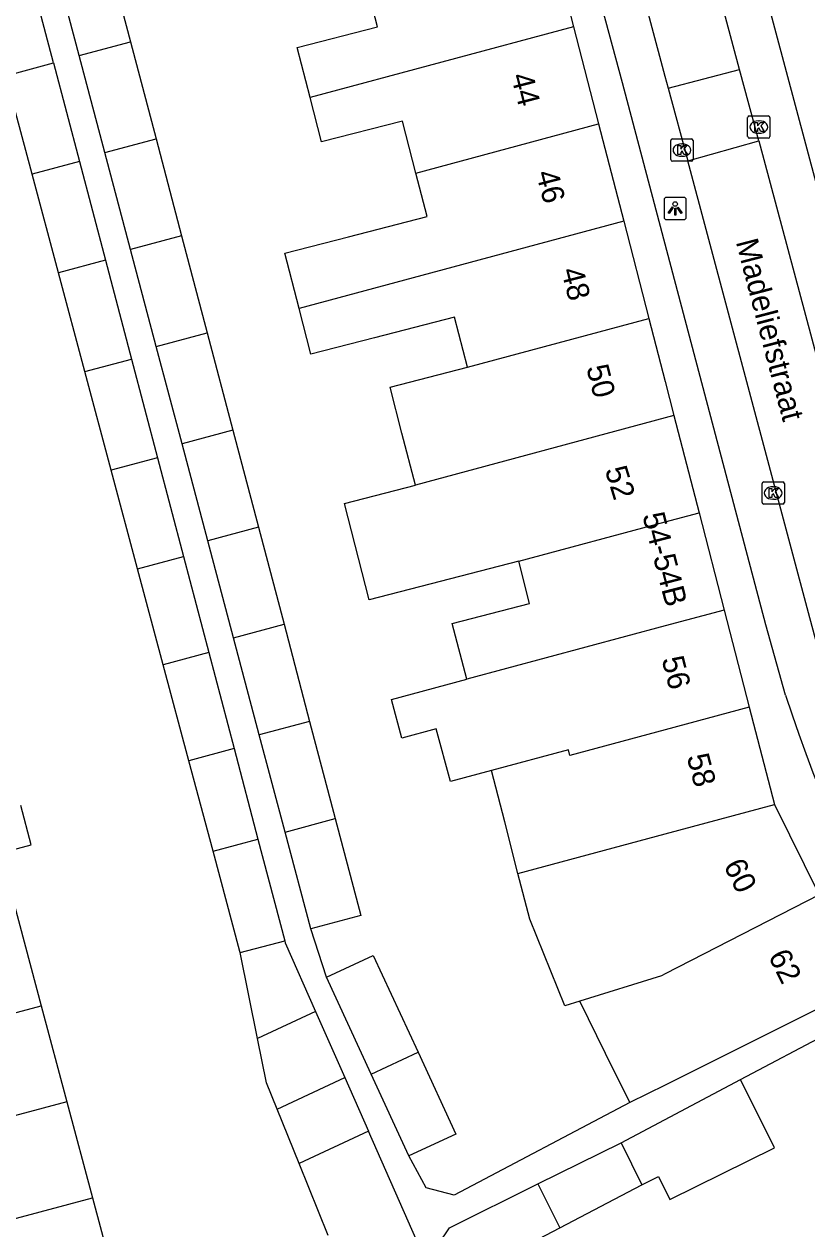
# Model space of a CAD drawing. Extents: x 162542 to 163144, y 380786 to 381511.
# Drawn here: x 162971.2 to 163006.4, y 380937.7 to 380991.8 of the extents above; entities that cross this region are included whole.
import ezdxf

# ---------------------------------------------------------------- set-up
doc = ezdxf.new("R2010")
doc.units = 0
for name, color, linetype in [('IMGEO_Kolk', 7, 'Continuous'), ('IMGEO_Lichtpunt', 7, 'Continuous'), ('IMGEO_Openbare_ruimte_label', 7, 'Continuous'), ('IMGEO_Pand', 7, 'Continuous'), ('IMGEO_Pand_nummerreeks', 7, 'Continuous'), ('IMGEO_Rijbaan_lokaal_open', 7, 'Continuous'), ('IMGEO_Voetpad_open', 7, 'Continuous')]:
    doc.layers.add(name, color=color, linetype=linetype)

msp = doc.modelspace()

# ---------------------------------------------------------------- linework, layer by layer
at = {"layer": 'IMGEO_Kolk'}
for p, q in [((163003.705, 380986.754), (163003.705, 380987.606)), ((163003.78, 380987.68), (163004.632, 380987.68)), ((163004.706, 380987.606), (163004.706, 380986.754)), ((163004.193, 380987.46), (163004.218, 380987.46)), ((163000.253, 380985.718), (163000.253, 380986.57)), ((163000.328, 380986.644), (163001.18, 380986.644)), ((163001.254, 380986.57), (163001.254, 380985.718)), ((163004.632, 380986.68), (163003.78, 380986.68)), ((163004.216, 380986.9), (163004.191, 380986.9)), ((163000.741, 380986.424), (163000.766, 380986.424)), ((163001.18, 380985.644), (163000.328, 380985.644)), ((163000.764, 380985.864), (163000.739, 380985.864)), ((163004.351, 380970.313), (163004.351, 380971.165)), ((163004.426, 380971.239), (163005.278, 380971.239)), ((163004.839, 380971.019), (163004.864, 380971.019)), ((163005.352, 380971.165), (163005.352, 380970.313)), ((163005.278, 380970.239), (163004.426, 380970.239)), ((163004.862, 380970.459), (163004.837, 380970.459))]:
    msp.add_line(p, q, dxfattribs=at)
for points in [[(163003.705, 380986.754), (163003.705, 380987.606)], [(163003.78, 380987.68), (163004.632, 380987.68)], [(163004.706, 380987.606), (163004.706, 380986.754)], [(163004.026, 380987.38), (163004.149, 380987.38), (163004.149, 380987.229), (163004.279, 380987.38), (163004.443, 380987.38), (163004.297, 380987.229), (163004.45, 380986.98), (163004.298, 380986.98), (163004.213, 380987.144), (163004.149, 380987.077), (163004.149, 380986.98), (163004.026, 380986.98), (163004.026, 380987.38)], [(163000.253, 380985.718), (163000.253, 380986.57)], [(163000.328, 380986.644), (163001.18, 380986.644)], [(163001.254, 380986.57), (163001.254, 380985.718)], [(163004.632, 380986.68), (163003.78, 380986.68)], [(163000.574, 380986.344), (163000.697, 380986.344), (163000.697, 380986.193), (163000.827, 380986.344), (163000.991, 380986.344), (163000.845, 380986.193), (163000.998, 380985.944), (163000.846, 380985.944), (163000.761, 380986.108), (163000.697, 380986.041), (163000.697, 380985.944), (163000.574, 380985.944), (163000.574, 380986.344)], [(163001.18, 380985.644), (163000.328, 380985.644)], [(163004.351, 380970.313), (163004.351, 380971.165)], [(163004.426, 380971.239), (163005.278, 380971.239)], [(163004.672, 380970.939), (163004.795, 380970.939), (163004.795, 380970.788), (163004.925, 380970.939), (163005.089, 380970.939), (163004.943, 380970.788), (163005.096, 380970.539), (163004.944, 380970.539), (163004.859, 380970.703), (163004.795, 380970.636), (163004.795, 380970.539), (163004.672, 380970.539), (163004.672, 380970.939)], [(163005.352, 380971.165), (163005.352, 380970.313)], [(163005.278, 380970.239), (163004.426, 380970.239)]]:
    msp.add_lwpolyline(points, dxfattribs=at)
for centre, start, end in [((163003.782, 380987.604), 91.552, 178.448), ((163003.782, 380987.604), 91.552, 178.448), ((163004.63, 380987.604), 1.552, 88.448), ((163004.63, 380987.604), 1.552, 88.448), ((163000.33, 380986.568), 91.552, 178.448), ((163000.33, 380986.568), 91.552, 178.448), ((163001.178, 380986.568), 1.552, 88.448), ((163001.178, 380986.568), 1.552, 88.448), ((163003.782, 380986.756), 181.552, 268.448), ((163003.782, 380986.756), 181.552, 268.448), ((163004.63, 380986.756), 271.552, 358.448), ((163004.63, 380986.756), 271.552, 358.448), ((163000.33, 380985.72), 181.552, 268.448), ((163000.33, 380985.72), 181.552, 268.448), ((163001.178, 380985.72), 271.552, 358.448), ((163001.178, 380985.72), 271.552, 358.448), ((163004.428, 380971.163), 91.552, 178.448), ((163004.428, 380971.163), 91.552, 178.448), ((163005.276, 380971.163), 1.552, 88.448), ((163005.276, 380971.163), 1.552, 88.448), ((163004.428, 380970.315), 181.552, 268.448), ((163004.428, 380970.315), 181.552, 268.448), ((163005.276, 380970.315), 271.552, 358.448), ((163005.276, 380970.315), 271.552, 358.448)]:
    msp.add_arc(centre, 0.0765, start, end, dxfattribs=at)
for centre, major_axis, ratio, start_param, end_param in [((163004.192, 380987.18), (-0.387, 0.002), 0.722429, 4.712389, 7.853982), ((163004.217, 380987.18), (-0.39, 0.002), 0.717154, 1.570796, 4.712389), ((163000.74, 380986.144), (-0.387, 0.002), 0.722429, 4.712389, 7.853982), ((163000.765, 380986.144), (-0.39, 0.002), 0.717154, 1.570796, 4.712389), ((163004.838, 380970.739), (-0.387, 0.002), 0.722429, 4.712389, 7.853982), ((163004.863, 380970.739), (-0.39, 0.002), 0.717154, 1.570796, 4.712389)]:
    msp.add_ellipse(centre, major_axis=major_axis, ratio=ratio, start_param=start_param, end_param=end_param, dxfattribs=at)
at = {"layer": 'IMGEO_Lichtpunt'}
for p, q in [((162999.952, 380983.924), (162999.952, 380983.117)), ((162999.952, 380983.924), (162999.952, 380983.117)), ((163000.854, 380984.019), (163000.046, 380984.019)), ((163000.854, 380984.019), (163000.046, 380984.019)), ((163000.948, 380983.117), (163000.948, 380983.924)), ((163000.948, 380983.117), (163000.948, 380983.924)), ((163000.046, 380983.023), (163000.854, 380983.023)), ((163000.046, 380983.023), (163000.854, 380983.023))]:
    msp.add_line(p, q, dxfattribs=at)
for points in [[(163000.326, 380983.588), (163000.365, 380983.56), (163000.177, 380983.298), (163000.139, 380983.325), (163000.326, 380983.588)], [(163000.428, 380983.54), (163000.475, 380983.54), (163000.475, 380983.218), (163000.428, 380983.218), (163000.428, 380983.54)], [(163000.538, 380983.56), (163000.576, 380983.587), (163000.763, 380983.325), (163000.724, 380983.297), (163000.538, 380983.56)]]:
    msp.add_lwpolyline(points, dxfattribs=at)
msp.add_circle((163000.451, 380983.722), 0.0994, dxfattribs=at)
for centre, start, end in [((163000.046, 380983.924), 90, 180), ((163000.046, 380983.924), 90, 180), ((163000.854, 380983.924), 0, 90), ((163000.854, 380983.924), 0, 90), ((163000.046, 380983.117), 180, 270), ((163000.046, 380983.117), 180, 270), ((163000.854, 380983.117), 270, 0), ((163000.854, 380983.117), 270, 360)]:
    msp.add_arc(centre, 0.0946, start, end, dxfattribs=at)
at = {"layer": 'IMGEO_Pand'}
for points in [[(162994.76, 380996.055), (162995.887, 380991.687)], [(162974.846, 380995.367), (162975.993, 380991.014)], [(162973.686, 380990.394), (162972.533, 380994.746)], [(162972.54, 380990.06), (162971.373, 380994.495)], [(162984.058, 380988.509), (162983.477, 380990.758), (162987.081, 380991.688), (162986.525, 380993.843)], [(162995.887, 380991.687), (162984.058, 380988.509)], [(162995.887, 380991.687), (162997.015, 380987.319)], [(162973.686, 380990.394), (162975.993, 380991.014)], [(162975.993, 380991.014), (162977.142, 380986.651)], [(162974.842, 380986.033), (162973.686, 380990.394)], [(162970.393, 380989.486), (162972.54, 380990.06)], [(162972.54, 380990.06), (162973.706, 380985.627)], [(162971.576, 380985.057), (162970.393, 380989.486)], [(162988.811, 380985.115), (162988.208, 380987.451), (162984.573, 380986.513), (162984.058, 380988.509)], [(162988.811, 380985.115), (162997.015, 380987.319)], [(162997.015, 380987.319), (162998.142, 380982.951)], [(162974.842, 380986.033), (162977.142, 380986.651)], [(162977.142, 380986.651), (162978.292, 380982.289)], [(162975.998, 380981.673), (162974.842, 380986.033)], [(162973.706, 380985.627), (162971.576, 380985.057)], [(162973.706, 380985.627), (162974.874, 380981.192)], [(162972.76, 380980.627), (162971.576, 380985.057)], [(162983.565, 380979.035), (162982.925, 380981.513), (162985.782, 380982.251), (162989.315, 380983.163), (162988.811, 380985.115)], [(162998.142, 380982.951), (162983.565, 380979.035)], [(162998.142, 380982.951), (162999.27, 380978.582)], [(162978.292, 380982.289), (162975.998, 380981.673)], [(162978.292, 380982.289), (162979.441, 380977.927)], [(162977.153, 380977.313), (162975.998, 380981.673)], [(162974.874, 380981.192), (162972.76, 380980.627)], [(162974.874, 380981.192), (162976.041, 380976.758)], [(162973.944, 380976.197), (162972.76, 380980.627)], [(162991.12, 380976.394), (162990.542, 380978.633), (162986.954, 380977.707), (162984.097, 380976.97), (162983.565, 380979.035)], [(162991.12, 380976.394), (162999.27, 380978.582)], [(162999.27, 380978.582), (163000, 380975.752), (163000.397, 380974.215)], [(162977.153, 380977.313), (162979.441, 380977.927)], [(162979.441, 380977.927), (162980.59, 380973.567)], [(162978.308, 380972.955), (162977.153, 380977.313)], [(162973.944, 380976.197), (162976.041, 380976.758)], [(162976.041, 380976.758), (162977.208, 380972.324)], [(162975.128, 380971.768), (162973.944, 380976.197)], [(162988.786, 380971.096), (162988.183, 380973.43), (162987.649, 380975.498), (162991.12, 380976.394)], [(163000.397, 380974.215), (163000, 380974.109), (162988.786, 380971.096)], [(163000.397, 380974.215), (163001.524, 380969.847)], [(162980.59, 380973.567), (162978.308, 380972.955)], [(162980.59, 380973.567), (162981.74, 380969.203)], [(162979.465, 380968.592), (162978.308, 380972.955)], [(162977.208, 380972.324), (162975.128, 380971.768)], [(162977.208, 380972.324), (162978.375, 380967.89)], [(162976.312, 380967.339), (162975.128, 380971.768)], [(162993.427, 380967.671), (162989.905, 380966.762), (162986.717, 380965.939), (162985.598, 380970.273), (162988.786, 380971.096)], [(162993.427, 380967.671), (163000, 380969.437), (163001.524, 380969.847)], [(163001.524, 380969.847), (163002.651, 380965.479)], [(162981.74, 380969.203), (162979.465, 380968.592)], [(162981.74, 380969.203), (162982.89, 380964.84)], [(162980.621, 380964.23), (162979.465, 380968.592)], [(162976.312, 380967.339), (162978.375, 380967.89)], [(162978.375, 380967.89), (162979.511, 380963.572)], [(162991.093, 380962.373), (162990.445, 380964.882), (162993.916, 380965.778), (162993.427, 380967.671)], [(162977.465, 380963.025), (162976.312, 380967.339)], [(163002.651, 380965.479), (163000, 380964.766), (162991.093, 380962.373)], [(163002.651, 380965.479), (163003.778, 380961.11)], [(162980.621, 380964.23), (162982.89, 380964.84)], [(162982.89, 380964.84), (162984.039, 380960.478)], [(162981.776, 380959.87), (162980.621, 380964.23)], [(162979.511, 380963.572), (162977.465, 380963.025)], [(162979.511, 380963.572), (162980.647, 380959.256)], [(162978.617, 380958.713), (162977.465, 380963.025)], [(162992.198, 380958.276), (162990.356, 380957.781), (162989.723, 380960.139), (162988.184, 380959.726), (162987.717, 380961.466), (162991.093, 380962.373)], [(163003.778, 380961.11), (163000, 380960.095), (162995.721, 380958.945), (162995.654, 380959.204), (162992.198, 380958.276)], [(163003.778, 380961.11), (163004.915, 380956.745)], [(162984.039, 380960.478), (162981.776, 380959.87)], [(162984.039, 380960.478), (162985.189, 380956.115)], [(162982.933, 380955.508), (162981.776, 380959.87)], [(162980.647, 380959.256), (162978.617, 380958.713)], [(162980.647, 380959.256), (162981.718, 380955.185)], [(162979.704, 380954.647), (162978.617, 380958.713)], [(162993.392, 380953.65), (162992.796, 380955.959), (162992.198, 380958.276)], [(162993.392, 380953.65), (163000, 380955.425), (163004.915, 380956.745)], [(163004.915, 380956.745), (163006.91, 380952.69)], [(162968.612, 380951.687), (162967.997, 380953.99), (162971.533, 380954.934), (162971.064, 380956.693)], [(162982.933, 380955.508), (162985.189, 380956.115)], [(162985.189, 380956.115), (162986.337, 380951.759), (162984.087, 380951.152)], [(162979.704, 380954.647), (162981.718, 380955.185)], [(162981.718, 380955.185), (162982.919, 380950.624)], [(162984.087, 380951.152), (162982.933, 380955.508)], [(162980.919, 380950.089), (162980.907, 380950.147), (162979.704, 380954.647)], [(162996.171, 380947.908), (162995.502, 380947.7), (162993.924, 380951.587), (162993.392, 380953.65)], [(163006.91, 380952.69), (163000, 380949.131), (162999.831, 380949.044), (162996.171, 380947.908)], [(162968.612, 380951.687), (162970.771, 380952.263), (162971.988, 380947.7)], [(162980.919, 380950.089), (162982.919, 380950.624)], [(162982.919, 380950.624), (162982.944, 380950.528), (162984.306, 380947.443)], [(162981.702, 380946.231), (162980.919, 380950.089)], [(162984.788, 380948.981), (162986.896, 380949.956), (162988.904, 380945.611)], [(162986.8, 380944.628), (162984.788, 380948.981)], [(163008.927, 380948.593), (163004.454, 380946.36), (163000, 380944.136), (162998.411, 380943.355)], [(162960.448, 380944.613), (162971.988, 380947.7)], [(162971.988, 380947.7), (162973.14, 380943.385)], [(162998.411, 380943.355), (162997.328, 380945.556), (162996.171, 380947.908)], [(162984.306, 380947.443), (162981.702, 380946.231)], [(162984.306, 380947.443), (162985.616, 380944.473)], [(162982.582, 380943.064), (162982.106, 380944.245), (162981.702, 380946.231)], [(162986.8, 380944.628), (162988.904, 380945.611)], [(162988.904, 380945.611), (162990.606, 380941.93), (162988.498, 380940.954)], [(162982.582, 380943.064), (162985.616, 380944.473)], [(162985.616, 380944.473), (162986.68, 380942.062)], [(162988.498, 380940.954), (162986.8, 380944.628)], [(162998.021, 380941.551), (163003.382, 380944.389)], [(162998.96, 380939.661), (162999.703, 380940.03), (163000.218, 380938.994), (163004.906, 380941.323), (163003.382, 380944.389)], [(162973.14, 380943.385), (162961.599, 380940.299)], [(162973.14, 380943.385), (162974.29, 380939.073)], [(162983.567, 380940.622), (162982.582, 380943.064)], [(162986.68, 380942.062), (162983.567, 380940.622)], [(162987.511, 380935.168), (162988.851, 380937.143), (162986.68, 380942.062)], [(162994.291, 380939.698), (162998.021, 380941.551)], [(162998.021, 380941.551), (162998.96, 380939.661)], [(162984.876, 380937.38), (162983.567, 380940.622)], [(162989.825, 380936.985), (162990.315, 380937.722), (162994.291, 380939.698)], [(162994.291, 380939.698), (162995.276, 380937.727)], [(162995.276, 380937.727), (162998.96, 380939.661)], [(162962.749, 380935.986), (162974.29, 380939.073)], [(162974.29, 380939.073), (162975.439, 380934.767)], [(162991.882, 380935.769), (162992.073, 380936.046), (162995.276, 380937.727)]]:
    msp.add_lwpolyline(points, dxfattribs=at)
at = {"layer": 'IMGEO_Rijbaan_lokaal_open'}
for points in [[(163003.342, 380989.772), (162999.787, 381003.044), (162991.279, 381034.955), (162990.072, 381039.464)], [(162986.861, 381038.573), (162989.412, 381029.037), (162993.511, 381013.755), (162999.993, 380989.471), (163000.14, 380988.922)], [(163000.14, 380988.922), (163003.342, 380989.772)], [(163004.203, 380986.558), (163003.342, 380989.772)], [(163000.14, 380988.922), (163001.013, 380985.655)], [(163001.013, 380985.655), (163004.203, 380986.558)], [(163004.203, 380986.558), (163006.3, 380978.73), (163010.339, 380963.624)], [(163007.316, 380962.07), (163006.499, 380965.138), (163001.013, 380985.655)]]:
    msp.add_lwpolyline(points, dxfattribs=at)
at = {"layer": 'IMGEO_Voetpad_open'}
for points in [[(162979.22, 381087.75), (162985.284, 381065.06), (162993.168, 381035.439), (163001.717, 381003.588), (163008.155, 380979.475), (163012.239, 380964.181)], [(163005.41, 380961.654), (163004.521, 380964.81), (162998.083, 380989.169), (162991.609, 381013.169), (162980.797, 381053.613), (162972.874, 381083.15)], [(162984.788, 380948.981), (162984.087, 380951.152)], [(163003.382, 380944.389), (163007.409, 380946.521)], [(162998.411, 380943.355), (162990.528, 380939.187), (162989.272, 380939.516), (162988.498, 380940.954)]]:
    msp.add_lwpolyline(points, dxfattribs=at)
msp.add_arc((163075.12, 380984.303), 73.297, 197.99917, 220.99892, dxfattribs=at)

# ---------------------------------------------------------------- texts
at = {"layer": 'IMGEO_Openbare_ruimte_label'}
msp.add_text('Madeliefstraat', height=1, rotation=284.6619, dxfattribs=at).set_placement((163003.169, 380982.026))
at = {"layer": 'IMGEO_Pand_nummerreeks'}
for s, rotation, p in [('44', 284.4713, (162993.069, 380989.479)), ('46', 284.4713, (162994.196, 380985.113)), ('48', 284.4713, (162995.324, 380980.743)), ('50', 284.4713, (162996.451, 380976.376)), ('52', 287.076, (162997.284, 380971.781)), ('54-54B', 284.467, (162998.971, 380969.737)), ('56', 284.467, (162999.833, 380963.276)), ('58', 284.5988, (163000.964, 380958.897)), ('60', 296.1954, (163002.605, 380954.008)), ('62', 296.2115, (163004.61, 380949.937))]:
    msp.add_text(s, height=1, rotation=rotation, dxfattribs=at).set_placement(p)

doc.saveas('drawing.dxf')
